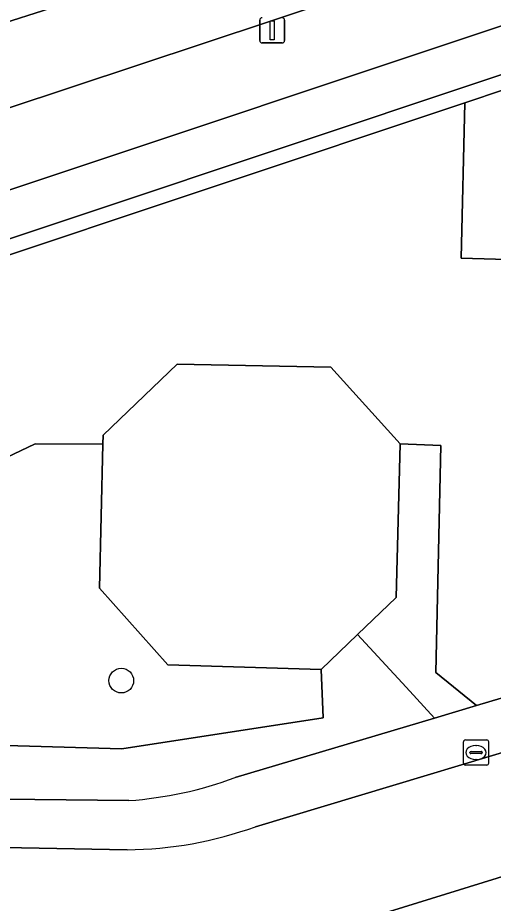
# Model space of a CAD drawing. Extents: x 162082 to 163401, y 388089 to 388636.
# Drawn here: x 162426.16 to 162445.06, y 388530.71 to 388565.85 of the extents above; entities that cross this region are included whole.
import ezdxf

# ---------------------------------------------------------------- set-up
doc = ezdxf.new("R2010")
doc.units = 0
for name, color, linetype in [('IMGEO_Berm_groen', 7, 'Continuous'), ('IMGEO_Boom', 7, 'Continuous'), ('IMGEO_Erf', 7, 'Continuous'), ('IMGEO_Fietspad_gesloten', 7, 'Continuous'), ('IMGEO_Groenvoorziening', 7, 'Continuous'), ('IMGEO_Kolk', 7, 'Continuous'), ('IMGEO_Lichtmast', 7, 'Continuous'), ('IMGEO_Muur', 7, 'Continuous'), ('IMGEO_Rijbaan_lokaal_open', 7, 'Continuous'), ('IMGEO_Terreindeel_zand', 7, 'Continuous'), ('IMGEO_Voetpad_open', 7, 'Continuous')]:
    doc.layers.add(name, color=color, linetype=linetype)

msp = doc.modelspace()

# ---------------------------------------------------------------- linework, layer by layer
at = {"layer": 'IMGEO_Berm_groen'}
msp.add_lwpolyline([(162488.512, 388586.676), (162468.343, 388595.489), (162466.492, 388594.32), (162459.845, 388590.577), (162444.712, 388582.862), (162434.893, 388577.8), (162428.707, 388574.61), (162423.455, 388571.706), (162418.172, 388568.882), (162417.074, 388568.315), (162411.796, 388565.941), (162411.439, 388565.824), (162411.955, 388564.271), (162412.613, 388562.224), (162407.18, 388560.438), (162406.502, 388562.469), (162402.972, 388561.302), (162403.893, 388558.518), (162417.299, 388562.993), (162435.489, 388568.8), (162456.446, 388575.59), (162456.343, 388575.895)], close=True, dxfattribs=at)
for points in [[(162520.527, 388586.182), (162520.922, 388586.037), (162527.032, 388580.803), (162527.255, 388580.37), (162527.4, 388578.214), (162528.501, 388578.326), (162528.996, 388578.377), (162528.682, 388581.286), (162520.573, 388588.069), (162515.7, 388587.719), (162508.323, 388586.366), (162506.331, 388585.858), (162500, 388583.748), (162408.33, 388553.192), (162359.569, 388536.999), (162273.308, 388508.352), (162273.962, 388506.386), (162287.972, 388511.055), (162288.31, 388509.989), (162413.523, 388551.803)], [(162413.523, 388551.803), (162413.144, 388552.843), (162500, 388581.823), (162506.611, 388583.883), (162510.249, 388584.742)]]:
    msp.add_lwpolyline(points, dxfattribs=at)
at = {"layer": 'IMGEO_Boom'}
msp.add_circle((162430.278, 388539.547), 0.489, dxfattribs=at)
at = {"layer": 'IMGEO_Erf'}
msp.add_lwpolyline([(162510.057, 388584.088), (162506.73, 388583.313), (162500, 388581.185), (162447.072, 388563.529), (162443.929, 388562.48), (162443.773, 388556.312), (162446.963, 388556.223), (162446.71, 388539.251), (162451.096, 388540.559), (162452.514, 388540.663), (162453.787, 388540.666), (162453.829, 388542.464), (162500, 388541.354), (162525.515, 388540.624)], dxfattribs=at)
at = {"layer": 'IMGEO_Fietspad_gesloten'}
for points in [[(162492.774, 388587.939), (162492.195, 388587.649), (162489.47, 388586.723), (162488.602, 388586.42), (162488.512, 388586.676), (162456.343, 388575.895), (162456.446, 388575.59), (162435.489, 388568.8), (162417.299, 388562.993), (162403.893, 388558.518), (162404.011, 388558.16), (162402.599, 388557.685), (162402.477, 388558.046), (162357.09, 388542.897), (162302.958, 388524.829), (162270.419, 388514.23), (162247.329, 388506.185)], [(162407.328, 388556.149), (162436.199, 388565.723), (162457.174, 388572.698), (162488.392, 388583.036), (162497.882, 388586.227)]]:
    msp.add_lwpolyline(points, dxfattribs=at)
at = {"layer": 'IMGEO_Groenvoorziening'}
for points in [[(162423.145, 388547.179), (162426.86, 388548.937), (162429.546, 388548.933), (162429.554, 388549.287), (162432.499, 388552.11), (162438.604, 388551.981), (162441.362, 388548.945), (162442.976, 388548.874), (162442.772, 388539.868), (162444.382, 388538.556), (162446.71, 388539.251), (162446.963, 388556.223), (162443.773, 388556.312), (162443.929, 388562.48), (162413.919, 388552.469), (162414.298, 388551.429), (162405.921, 388548.632), (162407.72, 388541.754), (162411.503, 388541.664), (162411.572, 388545.663), (162415.756, 388545.563), (162415.804, 388545.746)], [(162429.412, 388543.221), (162429.546, 388548.933), (162426.86, 388548.937), (162423.145, 388547.179)], [(162412.111, 388536.141), (162412.853, 388537.347), (162430.305, 388536.839), (162438.295, 388538.065), (162438.216, 388539.989), (162432.13, 388540.177), (162429.412, 388543.221)], [(162442.724, 388538.061), (162441.59, 388539.287), (162439.663, 388541.371), (162438.216, 388539.989), (162438.295, 388538.065), (162430.305, 388536.839), (162412.853, 388537.347), (162412.111, 388536.141)], [(162434.796, 388535.696), (162442.724, 388538.061)], [(162413.801, 388535.011), (162419.378, 388534.914), (162430.581, 388534.787)]]:
    msp.add_lwpolyline(points, dxfattribs=at)
msp.add_arc((162429.455, 388550.237), 15.491, 274.1697, 290.1702, dxfattribs=at)
at = {"layer": 'IMGEO_Kolk'}
for p, q in [((162443.87, 388536.267), (162443.87, 388537.119)), ((162443.945, 388537.193), (162444.797, 388537.193)), ((162444.871, 388537.119), (162444.871, 388536.267)), ((162444.129, 388536.687), (162444.129, 388536.699)), ((162444.172, 388536.736), (162444.57, 388536.736)), ((162444.358, 388536.973), (162444.383, 388536.973)), ((162444.613, 388536.699), (162444.613, 388536.687)), ((162444.567, 388536.65), (162444.169, 388536.65)), ((162444.381, 388536.413), (162444.356, 388536.413)), ((162444.797, 388536.193), (162443.945, 388536.193))]:
    msp.add_line(p, q, dxfattribs=at)
for points in [[(162443.87, 388536.267), (162443.87, 388537.119)], [(162443.945, 388537.193), (162444.797, 388537.193)], [(162444.871, 388537.119), (162444.871, 388536.267)], [(162444.797, 388536.193), (162443.945, 388536.193)]]:
    msp.add_lwpolyline(points, dxfattribs=at)
for centre, radius, start, end in [((162443.947, 388537.117), 0.0765, 91.552, 178.448), ((162443.947, 388537.117), 0.0765, 91.552, 178.448), ((162444.795, 388537.117), 0.0765, 1.552, 88.448), ((162444.795, 388537.117), 0.0765, 1.552, 88.448), ((162444.169, 388536.696), 0.0403, 85.8775, 175.7526), ((162444.166, 388536.686), 0.0366, 178.938, 274.7102), ((162444.57, 388536.693), 0.043, 264.8664, 352.4533), ((162444.574, 388536.698), 0.0386, 1.7309, 96.639), ((162443.947, 388536.269), 0.0765, 181.552, 268.448), ((162443.947, 388536.269), 0.0765, 181.552, 268.448), ((162444.795, 388536.269), 0.0765, 271.552, 358.448), ((162444.795, 388536.269), 0.0765, 271.552, 358.448)]:
    msp.add_arc(centre, radius, start, end, dxfattribs=at)
for centre, major_axis, ratio, start_param, end_param in [((162444.357, 388536.693), (-0.387, 0.002), 0.722429, 4.712389, 7.853982), ((162444.382, 388536.693), (-0.39, 0.002), 0.717154, 1.570796, 4.712389)]:
    msp.add_ellipse(centre, major_axis=major_axis, ratio=ratio, start_param=start_param, end_param=end_param, dxfattribs=at)
at = {"layer": 'IMGEO_Lichtmast'}
for p, q in [((162435.776, 388564.954), (162435.776, 388565.754)), ((162435.776, 388565.754), (162435.776, 388564.954)), ((162436.766, 388565.754), (162436.766, 388564.954)), ((162436.766, 388564.954), (162436.766, 388565.754)), ((162436.666, 388564.854), (162435.876, 388564.854)), ((162435.876, 388564.854), (162436.666, 388564.854))]:
    msp.add_line(p, q, dxfattribs=at)
msp.add_lwpolyline([(162436.196, 388565.729), (162436.346, 388565.729), (162436.346, 388564.979), (162436.196, 388564.979), (162436.196, 388565.729)], dxfattribs=at)
for centre, start, end in [((162435.876, 388565.754), 90, 180), ((162435.876, 388565.754), 90, 180), ((162436.666, 388565.754), 0, 90), ((162436.666, 388565.754), 360, 90), ((162435.876, 388564.954), 180, 270), ((162435.876, 388564.954), 180, 270), ((162436.666, 388564.954), 270, 0), ((162436.666, 388564.954), 270, 0)]:
    msp.add_arc(centre, 0.1, start, end, dxfattribs=at)
at = {"layer": 'IMGEO_Muur'}
for points in [[(162510.249, 388584.742), (162506.611, 388583.883), (162500, 388581.823), (162413.144, 388552.843), (162413.523, 388551.803), (162288.31, 388509.989), (162287.972, 388511.055), (162273.962, 388506.386), (162274.16, 388505.819), (162287.584, 388510.293), (162287.922, 388509.227), (162405.921, 388548.632)], [(162405.921, 388548.632), (162414.298, 388551.429), (162413.919, 388552.469), (162443.929, 388562.48), (162447.072, 388563.529), (162500, 388581.185), (162506.73, 388583.313), (162510.057, 388584.088)]]:
    msp.add_lwpolyline(points, dxfattribs=at)
at = {"layer": 'IMGEO_Rijbaan_lokaal_open'}
for points in [[(162532.438, 388536.687), (162528.218, 388536.787), (162525.212, 388536.859), (162521.744, 388536.942), (162521.496, 388536.948), (162456.709, 388538.522), (162452.292, 388538.531), (162450.48, 388538.218), (162435.608, 388533.751)], [(162434.255, 388528.392), (162440.93, 388530.382), (162446.882, 388532.229), (162447.085, 388532.293), (162451.515, 388533.528)], [(162430.507, 388532.833), (162419.312, 388533.05), (162417.008, 388533.087), (162411.22, 388528.537), (162411.248, 388527.271), (162411.175, 388524.521), (162416.189, 388524.501)]]:
    msp.add_lwpolyline(points, dxfattribs=at)
msp.add_arc((162430.363, 388548.267), 15.435, 270.5363, 289.8678, dxfattribs=at)
at = {"layer": 'IMGEO_Terreindeel_zand'}
msp.add_lwpolyline([(162441.362, 388548.945), (162438.604, 388551.981), (162432.499, 388552.11), (162429.554, 388549.287), (162429.546, 388548.933), (162429.412, 388543.221), (162432.13, 388540.177), (162438.216, 388539.989), (162439.663, 388541.371), (162441.2, 388542.839)], close=True, dxfattribs=at)
at = {"layer": 'IMGEO_Voetpad_open'}
for points in [[(162497.882, 388586.227), (162488.392, 388583.036), (162457.174, 388572.698), (162436.199, 388565.723), (162407.328, 388556.149), (162358.353, 388539.891), (162249.604, 388503.789), (162247.114, 388502.698)], [(162248.431, 388500), (162248.619, 388500.078), (162249.527, 388500.414), (162253.51, 388501.784), (162270.392, 388507.396), (162271.052, 388505.442), (162272.026, 388502.587), (162285.393, 388507.043), (162285.583, 388506.474), (162286.991, 388502.318), (162289.858, 388503.273), (162287.922, 388509.227), (162287.584, 388510.293), (162274.16, 388505.819), (162273.962, 388506.386), (162273.308, 388508.352), (162359.569, 388536.999), (162408.33, 388553.192), (162500, 388583.748)], [(162525.515, 388540.624), (162500, 388541.354), (162453.829, 388542.464), (162453.787, 388540.666), (162452.514, 388540.663), (162451.096, 388540.559), (162446.71, 388539.251), (162444.382, 388538.556), (162442.724, 388538.061), (162434.796, 388535.696)], [(162435.608, 388533.751), (162450.48, 388538.218), (162452.292, 388538.531), (162456.709, 388538.522)], [(162430.581, 388534.787), (162419.378, 388534.914), (162419.363, 388534.531), (162419.312, 388533.05), (162430.507, 388532.833)], [(162451.515, 388533.528), (162447.085, 388532.293), (162446.882, 388532.229), (162440.93, 388530.382), (162434.255, 388528.392)]]:
    msp.add_lwpolyline(points, dxfattribs=at)
msp.add_lwpolyline([(162442.772, 388539.868), (162442.976, 388548.874), (162441.362, 388548.945), (162441.2, 388542.839), (162439.663, 388541.371), (162441.59, 388539.287), (162442.724, 388538.061), (162444.382, 388538.556)], close=True, dxfattribs=at)
for centre, radius, start, end in [((162429.455, 388550.237), 15.491, 274.1697, 290.1702), ((162430.363, 388548.267), 15.435, 270.5363, 289.8678)]:
    msp.add_arc(centre, radius, start, end, dxfattribs=at)

doc.saveas('drawing.dxf')
